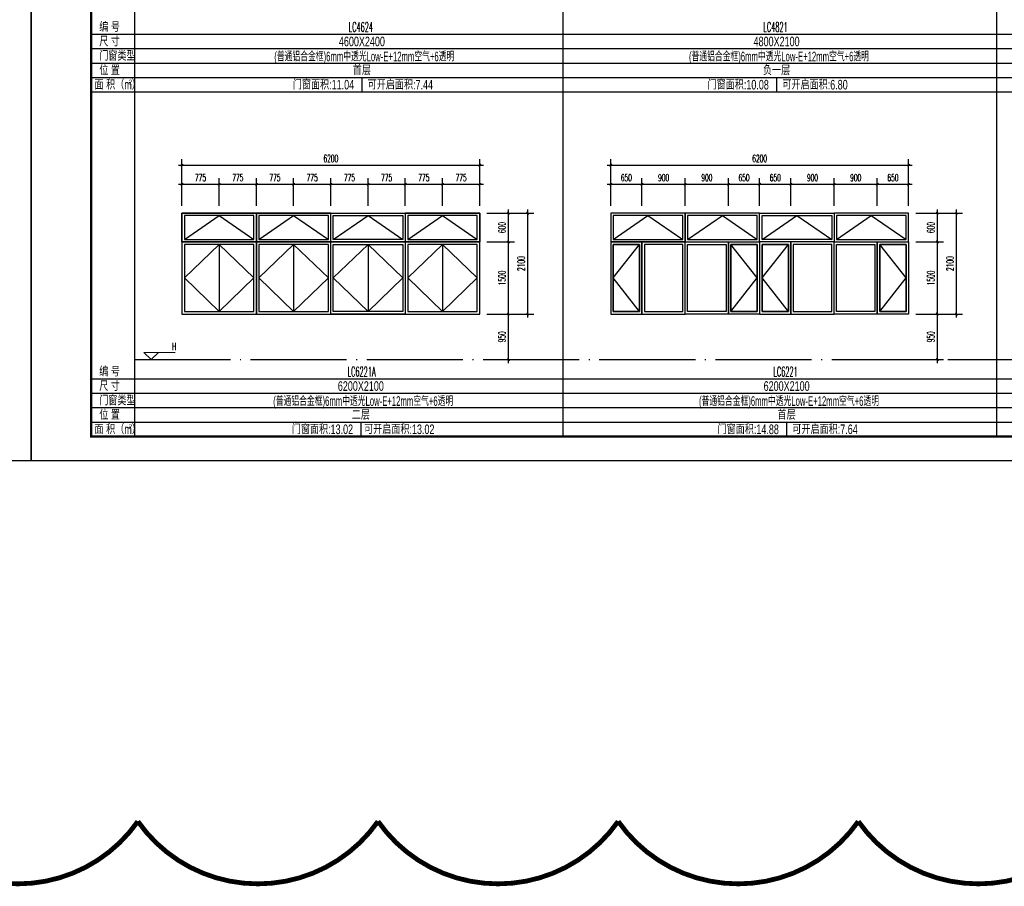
# Model space of a CAD drawing. Extents: x 1779708 to 7299578, y -1121471 to 88434.
# Tile 797 of 1056: x 6601736 to 6622236, y -1057255 to -1039212. Entities that reach past the tile are written whole.
import ezdxf
from ezdxf.enums import TextEntityAlignment as Align

# ---------------------------------------------------------------- set-up
doc = ezdxf.new("R2010")
doc.units = 0
doc.header["$LTSCALE"] = 1000
doc.header["$MEASUREMENT"] = 0
doc.linetypes.add('DOTE', pattern=[2.42, 2, -0.2, 0.02, -0.2])
doc.layers.get('0').update_dxf_attribs({"linetype": 'CONTINUOUS'})
doc.layers.get('Defpoints').update_dxf_attribs({"linetype": 'CONTINUOUS'})
doc.layers.add('DIM_ELEV', color=3, linetype='CONTINUOUS', lineweight=13)
for name, color, linetype in [('DOTE', 1, 'DOTE'), ('NONE', 7, 'CONTINUOUS'), ('PUB_DIM', 3, 'CONTINUOUS'), ('PUB_TAB', 7, 'CONTINUOUS'), ('PUB_TEXT', 7, 'CONTINUOUS'), ('PUB_TITLE', 4, 'CONTINUOUS'), ('WINDOW', 2, 'CONTINUOUS'), ('修改', 6, 'CONTINUOUS'), ('可见线', 6, 'CONTINUOUS'), ('立面细线', 114, 'CONTINUOUS')]:
    doc.layers.add(name, color=color, linetype=linetype)
doc.styles.add('_TCH_DIM', font='SIMPLEX.shx', dxfattribs={"width": 0.7, "bigfont": 'GBCBIG.shx'})
doc.styles.add('_TCH_DIM_T3', font='SIMPLEX.shx', dxfattribs={"width": 0.494118, "bigfont": 'GBCBIG.shx'})
doc.styles.add('dim_font', font='SIMPLEX.shx', dxfattribs={"width": 0.8})
doc.styles.add('华正字体', font='huazheng.shx', dxfattribs={"width": 0.7, "bigfont": 'hztxt.shx'})
doc.dimstyles.new('_TCH_ARCH&&50', dxfattribs={"dimtxt": 148.75, "dimasz": 50, "dimexe": 125, "dimexo": 150, "dimgap": 63.125, "dimtad": 1, "dimdec": 0, "dimzin": 0, "dimdsep": 46, "dimtxsty": '_TCH_DIM_T3', "dimblk": 'ARCHTICK', "dimcen": 0.09, "dimdle": 75, "dimclrt": 7, "dimazin": 2, "dimtfac": 1, "dimtdec": 0, "dimtix": 1, "dimtmove": 2, "dimatfit": 3, "dimfxl": 250, "dimtolj": 1, "dimtzin": 0, "dimarcsym": 0})

# ---------------------------------------------------------------- blocks, each defined once
blk = doc.blocks.new('A$C3D8761CE')
at = {"layer": 'PUB_TITLE'}
blk.add_lwpolyline([(0, 0), (84100, 0), (84100, 59400), (0, 59400)], close=True, dxfattribs=at)
at = {"layer": 'PUB_TITLE', "const_width": 100}
blk.add_lwpolyline([(2500, 1000), (83100, 1000), (83100, 58400), (2500, 58400)], close=True, dxfattribs=at)
blk = doc.blocks.new('_ArchTick')
at = {"color": 0, "linetype": 'ByBlock', "const_width": 0.4}
blk.add_lwpolyline([(-0.5, -0.5), (0.5, 0.5)], dxfattribs=at)
blk = doc.blocks.new('*D4121')
at = {"layer": 'Defpoints', "color": 0, "transparency": 16777216}
for p in [(6611314, -1043240), (6611914, -1043240), (6611314, -1043840)]:
    blk.add_point(p, dxfattribs=at)
at = {"layer": 'PUB_DIM', "color": 0, "lineweight": -2, "transparency": 16777216}
for p, q in [((6611464, -1043240), (6612039, -1043240)), ((6611914, -1043915), (6611914, -1043165)), ((6611464, -1043840), (6612039, -1043840))]:
    blk.add_line(p, q, dxfattribs=at)
at = {"layer": 'PUB_DIM', "color": 0, "lineweight": -2, "transparency": 16777216, "xscale": 50, "yscale": 50, "zscale": 50}
for p, rotation in [((6611914, -1043240), 90), ((6611914, -1043840), 270)]:
    blk.add_blockref('_ArchTick', p, dxfattribs=dict(at, rotation=rotation))
at = {"layer": 'PUB_DIM', "color": 7, "transparency": 16777216, "insert": (6611777, -1043540), "char_height": 148.8, "attachment_point": 5, "rotation": 90, "style": '_TCH_DIM_T3'}
blk.add_mtext('\\A1;600', dxfattribs=at)
blk = doc.blocks.new('*D4122')
at = {"layer": 'Defpoints', "color": 0, "transparency": 16777216}
for p in [(6611314, -1043840), (6611914, -1043840), (6611314, -1045340)]:
    blk.add_point(p, dxfattribs=at)
at = {"layer": 'PUB_DIM', "color": 0, "lineweight": -2, "transparency": 16777216}
for p, q in [((6611464, -1043840), (6612039, -1043840)), ((6611914, -1045415), (6611914, -1043765)), ((6611464, -1045340), (6612039, -1045340))]:
    blk.add_line(p, q, dxfattribs=at)
at = {"layer": 'PUB_DIM', "color": 0, "lineweight": -2, "transparency": 16777216, "xscale": 50, "yscale": 50, "zscale": 50}
for p, rotation in [((6611914, -1043840), 90), ((6611914, -1045340), 270)]:
    blk.add_blockref('_ArchTick', p, dxfattribs=dict(at, rotation=rotation))
at = {"layer": 'PUB_DIM', "color": 7, "transparency": 16777216, "insert": (6611777, -1044590), "char_height": 148.8, "attachment_point": 5, "rotation": 90, "style": '_TCH_DIM_T3'}
blk.add_mtext('\\A1;1500', dxfattribs=at)
blk = doc.blocks.new('*D4123')
at = {"layer": 'Defpoints', "color": 0, "transparency": 16777216}
for p in [(6611314, -1045340), (6611914, -1045340), (6611314, -1046290)]:
    blk.add_point(p, dxfattribs=at)
at = {"layer": 'PUB_DIM', "color": 0, "lineweight": -2, "transparency": 16777216}
for p, q in [((6611914, -1046365), (6611914, -1045265)), ((6611464, -1045340), (6612039, -1045340)), ((6611464, -1046290), (6612039, -1046290))]:
    blk.add_line(p, q, dxfattribs=at)
at = {"layer": 'PUB_DIM', "color": 0, "lineweight": -2, "transparency": 16777216, "xscale": 50, "yscale": 50, "zscale": 50}
for p, rotation in [((6611914, -1045340), 90), ((6611914, -1046290), 270)]:
    blk.add_blockref('_ArchTick', p, dxfattribs=dict(at, rotation=rotation))
at = {"layer": 'PUB_DIM', "color": 7, "transparency": 16777216, "insert": (6611777, -1045815), "char_height": 148.8, "attachment_point": 5, "rotation": 90, "style": '_TCH_DIM_T3'}
blk.add_mtext('\\A1;950', dxfattribs=at)
blk = doc.blocks.new('*D4124')
at = {"layer": 'Defpoints', "color": 0, "transparency": 16777216}
for p in [(6605889, -1042639), (6605114, -1043240), (6605889, -1043240)]:
    blk.add_point(p, dxfattribs=at)
at = {"layer": 'PUB_DIM', "color": 0, "lineweight": -2, "transparency": 16777216}
for p, q in [((6605114, -1043090), (6605114, -1042514)), ((6605889, -1043090), (6605889, -1042514)), ((6605039, -1042639), (6605964, -1042639))]:
    blk.add_line(p, q, dxfattribs=at)
at = {"layer": 'PUB_DIM', "color": 0, "lineweight": -2, "transparency": 16777216, "xscale": 50, "yscale": 50, "zscale": 50, "rotation": 180}
blk.add_blockref('_ArchTick', (6605114, -1042639), dxfattribs=at)
at = {"layer": 'PUB_DIM', "color": 0, "lineweight": -2, "transparency": 16777216, "xscale": 50, "yscale": 50, "zscale": 50}
blk.add_blockref('_ArchTick', (6605889, -1042639), dxfattribs=at)
at = {"layer": 'PUB_DIM', "color": 7, "transparency": 16777216, "insert": (6605501, -1042502), "char_height": 148.8, "attachment_point": 5, "style": '_TCH_DIM_T3'}
blk.add_mtext('\\A1;775', dxfattribs=at)
blk = doc.blocks.new('*D4125')
at = {"layer": 'Defpoints', "color": 0, "transparency": 16777216}
for p in [(6606664, -1042639), (6605889, -1043240), (6606664, -1043240)]:
    blk.add_point(p, dxfattribs=at)
at = {"layer": 'PUB_DIM', "color": 0, "lineweight": -2, "transparency": 16777216}
for p, q in [((6605889, -1043090), (6605889, -1042514)), ((6606664, -1043090), (6606664, -1042514)), ((6605814, -1042639), (6606739, -1042639))]:
    blk.add_line(p, q, dxfattribs=at)
at = {"layer": 'PUB_DIM', "color": 0, "lineweight": -2, "transparency": 16777216, "xscale": 50, "yscale": 50, "zscale": 50, "rotation": 180}
blk.add_blockref('_ArchTick', (6605889, -1042639), dxfattribs=at)
at = {"layer": 'PUB_DIM', "color": 0, "lineweight": -2, "transparency": 16777216, "xscale": 50, "yscale": 50, "zscale": 50}
blk.add_blockref('_ArchTick', (6606664, -1042639), dxfattribs=at)
at = {"layer": 'PUB_DIM', "color": 7, "transparency": 16777216, "insert": (6606276, -1042502), "char_height": 148.8, "attachment_point": 5, "style": '_TCH_DIM_T3'}
blk.add_mtext('\\A1;775', dxfattribs=at)
blk = doc.blocks.new('*D4126')
at = {"layer": 'Defpoints', "color": 0, "transparency": 16777216}
for p in [(6607439, -1042639), (6606664, -1043240), (6607439, -1043240)]:
    blk.add_point(p, dxfattribs=at)
at = {"layer": 'PUB_DIM', "color": 0, "lineweight": -2, "transparency": 16777216}
for p, q in [((6606664, -1043090), (6606664, -1042514)), ((6607439, -1043090), (6607439, -1042514)), ((6606589, -1042639), (6607514, -1042639))]:
    blk.add_line(p, q, dxfattribs=at)
at = {"layer": 'PUB_DIM', "color": 0, "lineweight": -2, "transparency": 16777216, "xscale": 50, "yscale": 50, "zscale": 50, "rotation": 180}
blk.add_blockref('_ArchTick', (6606664, -1042639), dxfattribs=at)
at = {"layer": 'PUB_DIM', "color": 0, "lineweight": -2, "transparency": 16777216, "xscale": 50, "yscale": 50, "zscale": 50}
blk.add_blockref('_ArchTick', (6607439, -1042639), dxfattribs=at)
at = {"layer": 'PUB_DIM', "color": 7, "transparency": 16777216, "insert": (6607051, -1042502), "char_height": 148.8, "attachment_point": 5, "style": '_TCH_DIM_T3'}
blk.add_mtext('\\A1;775', dxfattribs=at)
blk = doc.blocks.new('*D4127')
at = {"layer": 'Defpoints', "color": 0, "transparency": 16777216}
for p in [(6608214, -1042639), (6607439, -1043240), (6608214, -1043240)]:
    blk.add_point(p, dxfattribs=at)
at = {"layer": 'PUB_DIM', "color": 0, "lineweight": -2, "transparency": 16777216}
for p, q in [((6607439, -1043090), (6607439, -1042514)), ((6608214, -1043090), (6608214, -1042514)), ((6607364, -1042639), (6608289, -1042639))]:
    blk.add_line(p, q, dxfattribs=at)
at = {"layer": 'PUB_DIM', "color": 0, "lineweight": -2, "transparency": 16777216, "xscale": 50, "yscale": 50, "zscale": 50, "rotation": 180}
blk.add_blockref('_ArchTick', (6607439, -1042639), dxfattribs=at)
at = {"layer": 'PUB_DIM', "color": 0, "lineweight": -2, "transparency": 16777216, "xscale": 50, "yscale": 50, "zscale": 50}
blk.add_blockref('_ArchTick', (6608214, -1042639), dxfattribs=at)
at = {"layer": 'PUB_DIM', "color": 7, "transparency": 16777216, "insert": (6607826, -1042502), "char_height": 148.8, "attachment_point": 5, "style": '_TCH_DIM_T3'}
blk.add_mtext('\\A1;775', dxfattribs=at)
blk = doc.blocks.new('*D4128')
at = {"layer": 'Defpoints', "color": 0, "transparency": 16777216}
for p in [(6608989, -1042639), (6608214, -1043240), (6608989, -1043240)]:
    blk.add_point(p, dxfattribs=at)
at = {"layer": 'PUB_DIM', "color": 0, "lineweight": -2, "transparency": 16777216}
for p, q in [((6608214, -1043090), (6608214, -1042514)), ((6608989, -1043090), (6608989, -1042514)), ((6608139, -1042639), (6609064, -1042639))]:
    blk.add_line(p, q, dxfattribs=at)
at = {"layer": 'PUB_DIM', "color": 0, "lineweight": -2, "transparency": 16777216, "xscale": 50, "yscale": 50, "zscale": 50, "rotation": 180}
blk.add_blockref('_ArchTick', (6608214, -1042639), dxfattribs=at)
at = {"layer": 'PUB_DIM', "color": 0, "lineweight": -2, "transparency": 16777216, "xscale": 50, "yscale": 50, "zscale": 50}
blk.add_blockref('_ArchTick', (6608989, -1042639), dxfattribs=at)
at = {"layer": 'PUB_DIM', "color": 7, "transparency": 16777216, "insert": (6608601, -1042502), "char_height": 148.8, "attachment_point": 5, "style": '_TCH_DIM_T3'}
blk.add_mtext('\\A1;775', dxfattribs=at)
blk = doc.blocks.new('*D4129')
at = {"layer": 'Defpoints', "color": 0, "transparency": 16777216}
for p in [(6609764, -1042639), (6608989, -1043240), (6609764, -1043240)]:
    blk.add_point(p, dxfattribs=at)
at = {"layer": 'PUB_DIM', "color": 0, "lineweight": -2, "transparency": 16777216}
for p, q in [((6608989, -1043090), (6608989, -1042514)), ((6609764, -1043090), (6609764, -1042514)), ((6608914, -1042639), (6609839, -1042639))]:
    blk.add_line(p, q, dxfattribs=at)
at = {"layer": 'PUB_DIM', "color": 0, "lineweight": -2, "transparency": 16777216, "xscale": 50, "yscale": 50, "zscale": 50, "rotation": 180}
blk.add_blockref('_ArchTick', (6608989, -1042639), dxfattribs=at)
at = {"layer": 'PUB_DIM', "color": 0, "lineweight": -2, "transparency": 16777216, "xscale": 50, "yscale": 50, "zscale": 50}
blk.add_blockref('_ArchTick', (6609764, -1042639), dxfattribs=at)
at = {"layer": 'PUB_DIM', "color": 7, "transparency": 16777216, "insert": (6609376, -1042502), "char_height": 148.8, "attachment_point": 5, "style": '_TCH_DIM_T3'}
blk.add_mtext('\\A1;775', dxfattribs=at)
blk = doc.blocks.new('*D4130')
at = {"layer": 'Defpoints', "color": 0, "transparency": 16777216}
for p in [(6610539, -1042639), (6609764, -1043240), (6610539, -1043240)]:
    blk.add_point(p, dxfattribs=at)
at = {"layer": 'PUB_DIM', "color": 0, "lineweight": -2, "transparency": 16777216}
for p, q in [((6609764, -1043090), (6609764, -1042514)), ((6610539, -1043090), (6610539, -1042514)), ((6609689, -1042639), (6610614, -1042639))]:
    blk.add_line(p, q, dxfattribs=at)
at = {"layer": 'PUB_DIM', "color": 0, "lineweight": -2, "transparency": 16777216, "xscale": 50, "yscale": 50, "zscale": 50, "rotation": 180}
blk.add_blockref('_ArchTick', (6609764, -1042639), dxfattribs=at)
at = {"layer": 'PUB_DIM', "color": 0, "lineweight": -2, "transparency": 16777216, "xscale": 50, "yscale": 50, "zscale": 50}
blk.add_blockref('_ArchTick', (6610539, -1042639), dxfattribs=at)
at = {"layer": 'PUB_DIM', "color": 7, "transparency": 16777216, "insert": (6610151, -1042502), "char_height": 148.8, "attachment_point": 5, "style": '_TCH_DIM_T3'}
blk.add_mtext('\\A1;775', dxfattribs=at)
blk = doc.blocks.new('*D4131')
at = {"layer": 'Defpoints', "color": 0, "transparency": 16777216}
for p in [(6611314, -1042639), (6610539, -1043240), (6611314, -1043240)]:
    blk.add_point(p, dxfattribs=at)
at = {"layer": 'PUB_DIM', "color": 0, "lineweight": -2, "transparency": 16777216}
for p, q in [((6610539, -1043090), (6610539, -1042514)), ((6611314, -1043090), (6611314, -1042514)), ((6610464, -1042639), (6611389, -1042639))]:
    blk.add_line(p, q, dxfattribs=at)
at = {"layer": 'PUB_DIM', "color": 0, "lineweight": -2, "transparency": 16777216, "xscale": 50, "yscale": 50, "zscale": 50, "rotation": 180}
blk.add_blockref('_ArchTick', (6610539, -1042639), dxfattribs=at)
at = {"layer": 'PUB_DIM', "color": 0, "lineweight": -2, "transparency": 16777216, "xscale": 50, "yscale": 50, "zscale": 50}
blk.add_blockref('_ArchTick', (6611314, -1042639), dxfattribs=at)
at = {"layer": 'PUB_DIM', "color": 7, "transparency": 16777216, "insert": (6610926, -1042502), "char_height": 148.8, "attachment_point": 5, "style": '_TCH_DIM_T3'}
blk.add_mtext('\\A1;775', dxfattribs=at)
blk = doc.blocks.new('*D4132')
at = {"layer": 'Defpoints', "color": 0, "transparency": 16777216}
for p in [(6611314, -1042240), (6605114, -1043090), (6611314, -1043090)]:
    blk.add_point(p, dxfattribs=at)
at = {"layer": 'PUB_DIM', "color": 0, "lineweight": -2, "transparency": 16777216}
for p, q in [((6605114, -1042940), (6605114, -1042115)), ((6611314, -1042940), (6611314, -1042115)), ((6605039, -1042240), (6611389, -1042240))]:
    blk.add_line(p, q, dxfattribs=at)
at = {"layer": 'PUB_DIM', "color": 0, "lineweight": -2, "transparency": 16777216, "xscale": 50, "yscale": 50, "zscale": 50, "rotation": 180}
blk.add_blockref('_ArchTick', (6605114, -1042240), dxfattribs=at)
at = {"layer": 'PUB_DIM', "color": 0, "lineweight": -2, "transparency": 16777216, "xscale": 50, "yscale": 50, "zscale": 50}
blk.add_blockref('_ArchTick', (6611314, -1042240), dxfattribs=at)
at = {"layer": 'PUB_DIM', "color": 7, "transparency": 16777216, "insert": (6608214, -1042102), "char_height": 148.8, "attachment_point": 5, "style": '_TCH_DIM_T3'}
blk.add_mtext('\\A1;6200', dxfattribs=at)
blk = doc.blocks.new('*D4133')
at = {"layer": 'Defpoints', "color": 0, "transparency": 16777216}
for p in [(6611464, -1043240), (6612314, -1043240), (6611464, -1045340)]:
    blk.add_point(p, dxfattribs=at)
at = {"layer": 'PUB_DIM', "color": 0, "lineweight": -2, "transparency": 16777216}
for p, q in [((6611614, -1043240), (6612439, -1043240)), ((6612314, -1045415), (6612314, -1043165)), ((6611614, -1045340), (6612439, -1045340))]:
    blk.add_line(p, q, dxfattribs=at)
at = {"layer": 'PUB_DIM', "color": 0, "lineweight": -2, "transparency": 16777216, "xscale": 50, "yscale": 50, "zscale": 50}
for p, rotation in [((6612314, -1043240), 90), ((6612314, -1045340), 270)]:
    blk.add_blockref('_ArchTick', p, dxfattribs=dict(at, rotation=rotation))
at = {"layer": 'PUB_DIM', "color": 7, "transparency": 16777216, "insert": (6612177, -1044290), "char_height": 148.8, "attachment_point": 5, "rotation": 90, "style": '_TCH_DIM_T3'}
blk.add_mtext('\\A1;2100', dxfattribs=at)
blk = doc.blocks.new('*D4354')
at = {"layer": 'Defpoints', "color": 0, "transparency": 16777216}
for p in [(6620242, -1043240), (6620842, -1043240), (6620242, -1043840)]:
    blk.add_point(p, dxfattribs=at)
at = {"layer": 'PUB_DIM', "color": 0, "lineweight": -2, "transparency": 16777216}
for p, q in [((6620392, -1043240), (6620967, -1043240)), ((6620842, -1043915), (6620842, -1043165)), ((6620392, -1043840), (6620967, -1043840))]:
    blk.add_line(p, q, dxfattribs=at)
at = {"layer": 'PUB_DIM', "color": 0, "lineweight": -2, "transparency": 16777216, "xscale": 50, "yscale": 50, "zscale": 50}
for p, rotation in [((6620842, -1043240), 90), ((6620842, -1043840), 270)]:
    blk.add_blockref('_ArchTick', p, dxfattribs=dict(at, rotation=rotation))
at = {"layer": 'PUB_DIM', "color": 7, "transparency": 16777216, "insert": (6620705, -1043540), "char_height": 148.8, "attachment_point": 5, "rotation": 90, "style": '_TCH_DIM_T3'}
blk.add_mtext('\\A1;600', dxfattribs=at)
blk = doc.blocks.new('*D4355')
at = {"layer": 'Defpoints', "color": 0, "transparency": 16777216}
for p in [(6620242, -1043840), (6620842, -1043840), (6620242, -1045340)]:
    blk.add_point(p, dxfattribs=at)
at = {"layer": 'PUB_DIM', "color": 0, "lineweight": -2, "transparency": 16777216}
for p, q in [((6620392, -1043840), (6620967, -1043840)), ((6620842, -1045415), (6620842, -1043765)), ((6620392, -1045340), (6620967, -1045340))]:
    blk.add_line(p, q, dxfattribs=at)
at = {"layer": 'PUB_DIM', "color": 0, "lineweight": -2, "transparency": 16777216, "xscale": 50, "yscale": 50, "zscale": 50}
for p, rotation in [((6620842, -1043840), 90), ((6620842, -1045340), 270)]:
    blk.add_blockref('_ArchTick', p, dxfattribs=dict(at, rotation=rotation))
at = {"layer": 'PUB_DIM', "color": 7, "transparency": 16777216, "insert": (6620705, -1044590), "char_height": 148.8, "attachment_point": 5, "rotation": 90, "style": '_TCH_DIM_T3'}
blk.add_mtext('\\A1;1500', dxfattribs=at)
blk = doc.blocks.new('*D4356')
at = {"layer": 'Defpoints', "color": 0, "transparency": 16777216}
for p in [(6620242, -1045340), (6620842, -1045340), (6620242, -1046290)]:
    blk.add_point(p, dxfattribs=at)
at = {"layer": 'PUB_DIM', "color": 0, "lineweight": -2, "transparency": 16777216}
for p, q in [((6620842, -1046365), (6620842, -1045265)), ((6620392, -1045340), (6620967, -1045340)), ((6620392, -1046290), (6620967, -1046290))]:
    blk.add_line(p, q, dxfattribs=at)
at = {"layer": 'PUB_DIM', "color": 0, "lineweight": -2, "transparency": 16777216, "xscale": 50, "yscale": 50, "zscale": 50}
for p, rotation in [((6620842, -1045340), 90), ((6620842, -1046290), 270)]:
    blk.add_blockref('_ArchTick', p, dxfattribs=dict(at, rotation=rotation))
at = {"layer": 'PUB_DIM', "color": 7, "transparency": 16777216, "insert": (6620705, -1045815), "char_height": 148.8, "attachment_point": 5, "rotation": 90, "style": '_TCH_DIM_T3'}
blk.add_mtext('\\A1;950', dxfattribs=at)
blk = doc.blocks.new('*D4357')
at = {"layer": 'Defpoints', "color": 0, "transparency": 16777216}
for p in [(6614692, -1042639), (6614042, -1043240), (6614692, -1043240)]:
    blk.add_point(p, dxfattribs=at)
at = {"layer": 'PUB_DIM', "color": 0, "lineweight": -2, "transparency": 16777216}
for p, q in [((6614042, -1043090), (6614042, -1042514)), ((6614692, -1043090), (6614692, -1042514)), ((6613967, -1042639), (6614767, -1042639))]:
    blk.add_line(p, q, dxfattribs=at)
at = {"layer": 'PUB_DIM', "color": 0, "lineweight": -2, "transparency": 16777216, "xscale": 50, "yscale": 50, "zscale": 50, "rotation": 180}
blk.add_blockref('_ArchTick', (6614042, -1042639), dxfattribs=at)
at = {"layer": 'PUB_DIM', "color": 0, "lineweight": -2, "transparency": 16777216, "xscale": 50, "yscale": 50, "zscale": 50}
blk.add_blockref('_ArchTick', (6614692, -1042639), dxfattribs=at)
at = {"layer": 'PUB_DIM', "color": 7, "transparency": 16777216, "insert": (6614367, -1042502), "char_height": 148.8, "attachment_point": 5, "style": '_TCH_DIM_T3'}
blk.add_mtext('\\A1;650', dxfattribs=at)
blk = doc.blocks.new('*D4358')
at = {"layer": 'Defpoints', "color": 0, "transparency": 16777216}
for p in [(6615592, -1042639), (6614692, -1043240), (6615592, -1043240)]:
    blk.add_point(p, dxfattribs=at)
at = {"layer": 'PUB_DIM', "color": 0, "lineweight": -2, "transparency": 16777216}
for p, q in [((6614692, -1043090), (6614692, -1042514)), ((6615592, -1043090), (6615592, -1042514)), ((6614617, -1042639), (6615667, -1042639))]:
    blk.add_line(p, q, dxfattribs=at)
at = {"layer": 'PUB_DIM', "color": 0, "lineweight": -2, "transparency": 16777216, "xscale": 50, "yscale": 50, "zscale": 50, "rotation": 180}
blk.add_blockref('_ArchTick', (6614692, -1042639), dxfattribs=at)
at = {"layer": 'PUB_DIM', "color": 0, "lineweight": -2, "transparency": 16777216, "xscale": 50, "yscale": 50, "zscale": 50}
blk.add_blockref('_ArchTick', (6615592, -1042639), dxfattribs=at)
at = {"layer": 'PUB_DIM', "color": 7, "transparency": 16777216, "insert": (6615142, -1042502), "char_height": 148.8, "attachment_point": 5, "style": '_TCH_DIM_T3'}
blk.add_mtext('\\A1;900', dxfattribs=at)
blk = doc.blocks.new('*D4359')
at = {"layer": 'Defpoints', "color": 0, "transparency": 16777216}
for p in [(6616492, -1042639), (6615592, -1043240), (6616492, -1043240)]:
    blk.add_point(p, dxfattribs=at)
at = {"layer": 'PUB_DIM', "color": 0, "lineweight": -2, "transparency": 16777216}
for p, q in [((6615592, -1043090), (6615592, -1042514)), ((6616492, -1043090), (6616492, -1042514)), ((6615517, -1042639), (6616567, -1042639))]:
    blk.add_line(p, q, dxfattribs=at)
at = {"layer": 'PUB_DIM', "color": 0, "lineweight": -2, "transparency": 16777216, "xscale": 50, "yscale": 50, "zscale": 50, "rotation": 180}
blk.add_blockref('_ArchTick', (6615592, -1042639), dxfattribs=at)
at = {"layer": 'PUB_DIM', "color": 0, "lineweight": -2, "transparency": 16777216, "xscale": 50, "yscale": 50, "zscale": 50}
blk.add_blockref('_ArchTick', (6616492, -1042639), dxfattribs=at)
at = {"layer": 'PUB_DIM', "color": 7, "transparency": 16777216, "insert": (6616042, -1042502), "char_height": 148.8, "attachment_point": 5, "style": '_TCH_DIM_T3'}
blk.add_mtext('\\A1;900', dxfattribs=at)
blk = doc.blocks.new('*D4360')
at = {"layer": 'Defpoints', "color": 0, "transparency": 16777216}
for p in [(6617142, -1042639), (6616492, -1043240), (6617142, -1043240)]:
    blk.add_point(p, dxfattribs=at)
at = {"layer": 'PUB_DIM', "color": 0, "lineweight": -2, "transparency": 16777216}
for p, q in [((6616492, -1043090), (6616492, -1042514)), ((6617142, -1043090), (6617142, -1042514)), ((6616417, -1042639), (6617217, -1042639))]:
    blk.add_line(p, q, dxfattribs=at)
at = {"layer": 'PUB_DIM', "color": 0, "lineweight": -2, "transparency": 16777216, "xscale": 50, "yscale": 50, "zscale": 50, "rotation": 180}
blk.add_blockref('_ArchTick', (6616492, -1042639), dxfattribs=at)
at = {"layer": 'PUB_DIM', "color": 0, "lineweight": -2, "transparency": 16777216, "xscale": 50, "yscale": 50, "zscale": 50}
blk.add_blockref('_ArchTick', (6617142, -1042639), dxfattribs=at)
at = {"layer": 'PUB_DIM', "color": 7, "transparency": 16777216, "insert": (6616817, -1042502), "char_height": 148.8, "attachment_point": 5, "style": '_TCH_DIM_T3'}
blk.add_mtext('\\A1;650', dxfattribs=at)
blk = doc.blocks.new('*D4361')
at = {"layer": 'Defpoints', "color": 0, "transparency": 16777216}
for p in [(6617792, -1042639), (6617142, -1043240), (6617792, -1043240)]:
    blk.add_point(p, dxfattribs=at)
at = {"layer": 'PUB_DIM', "color": 0, "lineweight": -2, "transparency": 16777216}
for p, q in [((6617142, -1043090), (6617142, -1042514)), ((6617792, -1043090), (6617792, -1042514)), ((6617067, -1042639), (6617867, -1042639))]:
    blk.add_line(p, q, dxfattribs=at)
at = {"layer": 'PUB_DIM', "color": 0, "lineweight": -2, "transparency": 16777216, "xscale": 50, "yscale": 50, "zscale": 50, "rotation": 180}
blk.add_blockref('_ArchTick', (6617142, -1042639), dxfattribs=at)
at = {"layer": 'PUB_DIM', "color": 0, "lineweight": -2, "transparency": 16777216, "xscale": 50, "yscale": 50, "zscale": 50}
blk.add_blockref('_ArchTick', (6617792, -1042639), dxfattribs=at)
at = {"layer": 'PUB_DIM', "color": 7, "transparency": 16777216, "insert": (6617467, -1042502), "char_height": 148.8, "attachment_point": 5, "style": '_TCH_DIM_T3'}
blk.add_mtext('\\A1;650', dxfattribs=at)
blk = doc.blocks.new('*D4362')
at = {"layer": 'Defpoints', "color": 0, "transparency": 16777216}
for p in [(6618692, -1042639), (6617792, -1043240), (6618692, -1043240)]:
    blk.add_point(p, dxfattribs=at)
at = {"layer": 'PUB_DIM', "color": 0, "lineweight": -2, "transparency": 16777216}
for p, q in [((6617792, -1043090), (6617792, -1042514)), ((6618692, -1043090), (6618692, -1042514)), ((6617717, -1042639), (6618767, -1042639))]:
    blk.add_line(p, q, dxfattribs=at)
at = {"layer": 'PUB_DIM', "color": 0, "lineweight": -2, "transparency": 16777216, "xscale": 50, "yscale": 50, "zscale": 50, "rotation": 180}
blk.add_blockref('_ArchTick', (6617792, -1042639), dxfattribs=at)
at = {"layer": 'PUB_DIM', "color": 0, "lineweight": -2, "transparency": 16777216, "xscale": 50, "yscale": 50, "zscale": 50}
blk.add_blockref('_ArchTick', (6618692, -1042639), dxfattribs=at)
at = {"layer": 'PUB_DIM', "color": 7, "transparency": 16777216, "insert": (6618242, -1042502), "char_height": 148.8, "attachment_point": 5, "style": '_TCH_DIM_T3'}
blk.add_mtext('\\A1;900', dxfattribs=at)
blk = doc.blocks.new('*D4363')
at = {"layer": 'Defpoints', "color": 0, "transparency": 16777216}
for p in [(6619592, -1042639), (6618692, -1043240), (6619592, -1043240)]:
    blk.add_point(p, dxfattribs=at)
at = {"layer": 'PUB_DIM', "color": 0, "lineweight": -2, "transparency": 16777216}
for p, q in [((6618692, -1043090), (6618692, -1042514)), ((6619592, -1043090), (6619592, -1042514)), ((6618617, -1042639), (6619667, -1042639))]:
    blk.add_line(p, q, dxfattribs=at)
at = {"layer": 'PUB_DIM', "color": 0, "lineweight": -2, "transparency": 16777216, "xscale": 50, "yscale": 50, "zscale": 50, "rotation": 180}
blk.add_blockref('_ArchTick', (6618692, -1042639), dxfattribs=at)
at = {"layer": 'PUB_DIM', "color": 0, "lineweight": -2, "transparency": 16777216, "xscale": 50, "yscale": 50, "zscale": 50}
blk.add_blockref('_ArchTick', (6619592, -1042639), dxfattribs=at)
at = {"layer": 'PUB_DIM', "color": 7, "transparency": 16777216, "insert": (6619142, -1042502), "char_height": 148.8, "attachment_point": 5, "style": '_TCH_DIM_T3'}
blk.add_mtext('\\A1;900', dxfattribs=at)
blk = doc.blocks.new('*D4364')
at = {"layer": 'Defpoints', "color": 0, "transparency": 16777216}
for p in [(6620242, -1042639), (6619592, -1043240), (6620242, -1043240)]:
    blk.add_point(p, dxfattribs=at)
at = {"layer": 'PUB_DIM', "color": 0, "lineweight": -2, "transparency": 16777216}
for p, q in [((6619592, -1043090), (6619592, -1042514)), ((6620242, -1043090), (6620242, -1042514)), ((6619517, -1042639), (6620317, -1042639))]:
    blk.add_line(p, q, dxfattribs=at)
at = {"layer": 'PUB_DIM', "color": 0, "lineweight": -2, "transparency": 16777216, "xscale": 50, "yscale": 50, "zscale": 50, "rotation": 180}
blk.add_blockref('_ArchTick', (6619592, -1042639), dxfattribs=at)
at = {"layer": 'PUB_DIM', "color": 0, "lineweight": -2, "transparency": 16777216, "xscale": 50, "yscale": 50, "zscale": 50}
blk.add_blockref('_ArchTick', (6620242, -1042639), dxfattribs=at)
at = {"layer": 'PUB_DIM', "color": 7, "transparency": 16777216, "insert": (6619917, -1042502), "char_height": 148.8, "attachment_point": 5, "style": '_TCH_DIM_T3'}
blk.add_mtext('\\A1;650', dxfattribs=at)
blk = doc.blocks.new('*D4365')
at = {"layer": 'Defpoints', "color": 0, "transparency": 16777216}
for p in [(6620242, -1042240), (6614042, -1043090), (6620242, -1043090)]:
    blk.add_point(p, dxfattribs=at)
at = {"layer": 'PUB_DIM', "color": 0, "lineweight": -2, "transparency": 16777216}
for p, q in [((6614042, -1042940), (6614042, -1042115)), ((6620242, -1042940), (6620242, -1042115)), ((6613967, -1042240), (6620317, -1042240))]:
    blk.add_line(p, q, dxfattribs=at)
at = {"layer": 'PUB_DIM', "color": 0, "lineweight": -2, "transparency": 16777216, "xscale": 50, "yscale": 50, "zscale": 50, "rotation": 180}
blk.add_blockref('_ArchTick', (6614042, -1042240), dxfattribs=at)
at = {"layer": 'PUB_DIM', "color": 0, "lineweight": -2, "transparency": 16777216, "xscale": 50, "yscale": 50, "zscale": 50}
blk.add_blockref('_ArchTick', (6620242, -1042240), dxfattribs=at)
at = {"layer": 'PUB_DIM', "color": 7, "transparency": 16777216, "insert": (6617142, -1042102), "char_height": 148.8, "attachment_point": 5, "style": '_TCH_DIM_T3'}
blk.add_mtext('\\A1;6200', dxfattribs=at)
blk = doc.blocks.new('*D4366')
at = {"layer": 'Defpoints', "color": 0, "transparency": 16777216}
for p in [(6620392, -1043240), (6621242, -1043240), (6620392, -1045340)]:
    blk.add_point(p, dxfattribs=at)
at = {"layer": 'PUB_DIM', "color": 0, "lineweight": -2, "transparency": 16777216}
for p, q in [((6620542, -1043240), (6621367, -1043240)), ((6621242, -1045415), (6621242, -1043165)), ((6620542, -1045340), (6621367, -1045340))]:
    blk.add_line(p, q, dxfattribs=at)
at = {"layer": 'PUB_DIM', "color": 0, "lineweight": -2, "transparency": 16777216, "xscale": 50, "yscale": 50, "zscale": 50}
for p, rotation in [((6621242, -1043240), 90), ((6621242, -1045340), 270)]:
    blk.add_blockref('_ArchTick', p, dxfattribs=dict(at, rotation=rotation))
at = {"layer": 'PUB_DIM', "color": 7, "transparency": 16777216, "insert": (6621105, -1044290), "char_height": 148.8, "attachment_point": 5, "rotation": 90, "style": '_TCH_DIM_T3'}
blk.add_mtext('\\A1;2100', dxfattribs=at)

msp = doc.modelspace()

# ---------------------------------------------------------------- linework, layer by layer
at = {"layer": 'DIM_ELEV'}
for p, q in [((6604123.1, -1046289.7), (6604623.1, -1046289.7)), ((6604473.1, -1046289.7), (6604323.1, -1046139.7)), ((6604323.1, -1046139.7), (6604974.6, -1046139.7)), ((6604473.1, -1046289.7), (6604623.1, -1046139.7))]:
    msp.add_line(p, q, dxfattribs=at)
at = {"layer": 'DOTE'}
msp.add_line((6604123.1, -1046289.7), (6640023.1, -1046289.7), dxfattribs=at)
at = {"layer": 'PUB_TAB'}
for p, q in [((6604123.1, -1019189.7), (6604123.1, -1047889.7)), ((6622073.1, -1019189.7), (6622073.1, -1047889.7)), ((6613045.8, -1033539.7), (6613045.8, -1047889.7)), ((6603223.1, -1039514.7), (6640023.1, -1039514.7)), ((6603223.1, -1039814.7), (6640023.1, -1039814.7)), ((6603223.1, -1040114.7), (6640023.1, -1040114.7)), ((6603223.1, -1040414.7), (6640023.1, -1040414.7)), ((6608860.8, -1040414.7), (6608860.8, -1040714.7)), ((6617494.7, -1040414.7), (6617494.7, -1040714.7)), ((6603223.1, -1040714.7), (6640023.1, -1040714.7)), ((6603223.1, -1046689.7), (6640023.1, -1046689.7)), ((6603223.1, -1046989.7), (6640023.1, -1046989.7)), ((6603223.1, -1047289.7), (6640023.1, -1047289.7)), ((6603223.1, -1047589.7), (6640023.1, -1047589.7)), ((6608838.4, -1047589.7), (6608838.4, -1047889.7)), ((6617703.5, -1047589.7), (6617703.5, -1047889.7)), ((6603223.1, -1047889.7), (6640023.1, -1047889.7)), ((6603223.1, -1047889.7), (6640023.1, -1047889.7))]:
    msp.add_line(p, q, dxfattribs=at)
at = {"layer": 'WINDOW'}
for points in [[(6611313.7, -1043839.7), (6605113.7, -1043839.7), (6605113.7, -1043239.7), (6611313.7, -1043239.7)], [(6605113.7, -1043839.7), (6606663.7, -1043839.7), (6606663.7, -1043239.7), (6605113.7, -1043239.7)], [(6606663.7, -1043839.7), (6608213.7, -1043839.7), (6608213.7, -1043239.7), (6606663.7, -1043239.7)], [(6608213.7, -1043239.7), (6609763.7, -1043239.7), (6609763.7, -1043839.7), (6608213.7, -1043839.7)], [(6609763.7, -1043839.7), (6611313.7, -1043839.7), (6611313.7, -1043239.7), (6609763.7, -1043239.7)], [(6614041.8, -1043839.7), (6615591.8, -1043839.7), (6615591.8, -1043239.7), (6614041.8, -1043239.7)], [(6615591.8, -1043839.7), (6617141.8, -1043839.7), (6617141.8, -1043239.7), (6615591.8, -1043239.7)], [(6617141.8, -1043239.7), (6618691.8, -1043239.7), (6618691.8, -1043839.7), (6617141.8, -1043839.7)], [(6618691.8, -1043839.7), (6620241.8, -1043839.7), (6620241.8, -1043239.7), (6618691.8, -1043239.7)], [(6611313.7, -1043839.7), (6605113.7, -1043839.7), (6605113.7, -1045339.7), (6611313.7, -1045339.7)], [(6605113.7, -1045339.7), (6606663.7, -1045339.7), (6606663.7, -1043839.7), (6605113.7, -1043839.7)], [(6606663.7, -1045339.7), (6608213.7, -1045339.7), (6608213.7, -1043839.7), (6606663.7, -1043839.7)], [(6608213.7, -1043839.7), (6609763.7, -1043839.7), (6609763.7, -1045339.7), (6608213.7, -1045339.7)], [(6609763.7, -1045339.7), (6611313.7, -1045339.7), (6611313.7, -1043839.7), (6609763.7, -1043839.7)], [(6614041.8, -1045339.7), (6614691.8, -1045339.7), (6614691.8, -1043839.7), (6614041.8, -1043839.7)], [(6614691.8, -1045339.7), (6615591.8, -1045339.7), (6615591.8, -1043839.7), (6614691.8, -1043839.7)], [(6616491.8, -1045339.7), (6615591.8, -1045339.7), (6615591.8, -1043839.7), (6616491.8, -1043839.7)], [(6617141.8, -1045339.7), (6616491.8, -1045339.7), (6616491.8, -1043839.7), (6617141.8, -1043839.7)], [(6617141.8, -1045339.7), (6617791.8, -1045339.7), (6617791.8, -1043839.7), (6617141.8, -1043839.7)], [(6617791.8, -1045339.7), (6618691.8, -1045339.7), (6618691.8, -1043839.7), (6617791.8, -1043839.7)], [(6619591.8, -1045339.7), (6618691.8, -1045339.7), (6618691.8, -1043839.7), (6619591.8, -1043839.7)], [(6620241.8, -1045339.7), (6619591.8, -1045339.7), (6619591.8, -1043839.7), (6620241.8, -1043839.7)]]:
    msp.add_lwpolyline(points, close=True, dxfattribs=at)
at = {"layer": '修改', "const_width": 100}
msp.add_lwpolyline([(6644195.9, -1055903.1, -0.5205671), (6639195.9, -1055903.1, -0.5205671), (6634195.9, -1055903.1, -0.5205671), (6629195.9, -1055903.1, -0.5205671), (6624195.9, -1055903.1, -0.5205671), (6619195.9, -1055903.1, -0.5205671), (6614195.9, -1055903.1, -0.5205671), (6609195.9, -1055903.1, -0.5205671), (6604195.9, -1055903.1, -0.5205671), (6599195.9, -1055903.1, -0.5205671)], format="xyb", dxfattribs=at)
at = {"layer": '立面细线'}
for p, q in [((6605888.7, -1043889.7), (6605888.7, -1045289.7)), ((6607438.7, -1043889.7), (6607438.7, -1045289.7)), ((6608988.7, -1043889.7), (6608988.7, -1045289.7)), ((6610538.7, -1043889.7), (6610538.7, -1045289.7))]:
    msp.add_line(p, q, dxfattribs=at)
for points in [[(6605163.7, -1043789.7), (6606613.7, -1043789.7), (6606613.7, -1043289.7), (6605163.7, -1043289.7)], [(6606713.7, -1043789.7), (6608163.7, -1043789.7), (6608163.7, -1043289.7), (6606713.7, -1043289.7)], [(6608263.7, -1043289.7), (6609713.7, -1043289.7), (6609713.7, -1043789.7), (6608263.7, -1043789.7)], [(6609813.7, -1043789.7), (6611263.7, -1043789.7), (6611263.7, -1043289.7), (6609813.7, -1043289.7)], [(6614091.8, -1043789.7), (6615541.8, -1043789.7), (6615541.8, -1043289.7), (6614091.8, -1043289.7)], [(6615641.8, -1043789.7), (6617091.8, -1043789.7), (6617091.8, -1043289.7), (6615641.8, -1043289.7)], [(6617191.8, -1043289.7), (6618641.8, -1043289.7), (6618641.8, -1043789.7), (6617191.8, -1043789.7)], [(6618741.8, -1043789.7), (6620191.8, -1043789.7), (6620191.8, -1043289.7), (6618741.8, -1043289.7)], [(6605163.7, -1045289.7), (6606613.7, -1045289.7), (6606613.7, -1043889.7), (6605163.7, -1043889.7)], [(6606713.7, -1045289.7), (6608163.7, -1045289.7), (6608163.7, -1043889.7), (6606713.7, -1043889.7)], [(6608263.7, -1043889.7), (6609713.7, -1043889.7), (6609713.7, -1045289.7), (6608263.7, -1045289.7)], [(6609813.7, -1045289.7), (6611263.7, -1045289.7), (6611263.7, -1043889.7), (6609813.7, -1043889.7)], [(6614091.8, -1045289.7), (6614641.8, -1045289.7), (6614641.8, -1043889.7), (6614091.8, -1043889.7)], [(6614741.8, -1045289.7), (6615541.8, -1045289.7), (6615541.8, -1043889.7), (6614741.8, -1043889.7)], [(6616441.8, -1045289.7), (6615641.8, -1045289.7), (6615641.8, -1043889.7), (6616441.8, -1043889.7)], [(6617091.8, -1045289.7), (6616541.8, -1045289.7), (6616541.8, -1043889.7), (6617091.8, -1043889.7)], [(6617191.8, -1045289.7), (6617741.8, -1045289.7), (6617741.8, -1043889.7), (6617191.8, -1043889.7)], [(6617841.8, -1045289.7), (6618641.8, -1045289.7), (6618641.8, -1043889.7), (6617841.8, -1043889.7)], [(6619541.8, -1045289.7), (6618741.8, -1045289.7), (6618741.8, -1043889.7), (6619541.8, -1043889.7)], [(6620191.8, -1045289.7), (6619641.8, -1045289.7), (6619641.8, -1043889.7), (6620191.8, -1043889.7)]]:
    msp.add_lwpolyline(points, close=True, dxfattribs=at)
for points in [[(6605163.7, -1043789.7), (6605888.7, -1043289.7), (6606613.7, -1043789.7)], [(6606713.7, -1043789.7), (6607438.7, -1043289.7), (6608163.7, -1043789.7)], [(6608263.7, -1043789.7), (6608988.7, -1043289.7), (6609713.7, -1043789.7)], [(6609813.7, -1043789.7), (6610538.7, -1043289.7), (6611263.7, -1043789.7)], [(6614091.8, -1043789.7), (6614816.8, -1043289.7), (6615541.8, -1043789.7)], [(6615641.8, -1043789.7), (6616366.8, -1043289.7), (6617091.8, -1043789.7)], [(6617191.8, -1043789.7), (6617916.8, -1043289.7), (6618641.8, -1043789.7)], [(6618741.8, -1043789.7), (6619466.8, -1043289.7), (6620191.8, -1043789.7)], [(6605888.7, -1043889.7), (6605163.7, -1044589.7), (6605888.7, -1045289.7), (6606613.7, -1044589.7), (6605888.7, -1043889.7)], [(6607438.7, -1043889.7), (6606713.7, -1044589.7), (6607438.7, -1045289.7), (6608163.7, -1044589.7), (6607438.7, -1043889.7)], [(6608988.7, -1043889.7), (6608263.7, -1044589.7), (6608988.7, -1045289.7), (6609713.7, -1044589.7), (6608988.7, -1043889.7)], [(6610538.7, -1043889.7), (6609813.7, -1044589.7), (6610538.7, -1045289.7), (6611263.7, -1044589.7), (6610538.7, -1043889.7)], [(6614641.8, -1045289.7), (6614091.8, -1045289.7), (6614091.8, -1043889.7), (6614641.8, -1043889.7), (6614641.8, -1045289.7), (6614091.8, -1044589.7), (6614641.8, -1043889.7)], [(6616541.8, -1045289.7), (6617091.8, -1045289.7), (6617091.8, -1043889.7), (6616541.8, -1043889.7), (6616541.8, -1045289.7), (6617091.8, -1044589.7), (6616541.8, -1043889.7)], [(6617741.8, -1045289.7), (6617191.8, -1045289.7), (6617191.8, -1043889.7), (6617741.8, -1043889.7), (6617741.8, -1045289.7), (6617191.8, -1044589.7), (6617741.8, -1043889.7)], [(6619641.8, -1045289.7), (6620191.8, -1045289.7), (6620191.8, -1043889.7), (6619641.8, -1043889.7), (6619641.8, -1045289.7), (6620191.8, -1044589.7), (6619641.8, -1043889.7)]]:
    msp.add_lwpolyline(points, dxfattribs=at)

# ---------------------------------------------------------------- block references
at = {"layer": '可见线', "xscale": 0.5, "yscale": 0.5, "zscale": 0.5}
for p in [(6559923.1, -1048389.7), (6601973.1, -1048389.7)]:
    msp.add_blockref('A$C3D8761CE', p, dxfattribs=at)

# ---------------------------------------------------------------- texts
at = {"layer": 'NONE', "style": 'dim_font', "width": 0.5}
for s, p in [('LC4624', (6608585.3, -1039463.4)), ('LC4821', (6617219.3, -1039463.4)), ('LC6221A', (6608562.9, -1046638.4)), ('LC6221', (6617428.1, -1046638.4))]:
    msp.add_text(s, height=200, dxfattribs=at).set_placement(p)
at = {"layer": 'PUB_TAB', "style": '华正字体', "width": 0.7}
for s, p in [('4600X2400', (6608860.8, -1039764.7)), ('4800X2100', (6617494.7, -1039764.7)), ('首层', (6608860.8, -1040364.7)), ('负一层', (6617494.7, -1040364.7)), ('门窗面积:11.04', (6608060.8, -1040664.7)), ('可开启面积:7.44', (6609660.8, -1040664.7)), ('门窗面积:10.08', (6616694.7, -1040664.7)), ('可开启面积:6.80', (6618294.7, -1040664.7)), ('6200X2100', (6608838.4, -1046939.7)), ('6200X2100', (6617703.5, -1046939.7)), ('二层', (6608838.4, -1047539.7)), ('首层', (6617703.5, -1047539.7)), ('门窗面积:13.02', (6608038.4, -1047839.7)), ('可开启面积:13.02', (6609638.4, -1047839.7)), ('门窗面积:14.88', (6616903.5, -1047839.7)), ('可开启面积:7.64', (6618503.5, -1047839.7))]:
    msp.add_text(s, height=200, dxfattribs=at).set_placement(p, align=Align.CENTER)
at = {"layer": 'PUB_TEXT'}
for s, height, style, width, p in [('编 号', 200, '华正字体', 0.7, (6603392.1, -1039464.7)), ('尺 寸', 200, '华正字体', 0.7, (6603392.1, -1039764.7)), ('门窗类型', 200, '华正字体', 0.7, (6603392.1, -1040064.7)), ('位 置', 200, '华正字体', 0.7, (6603392.1, -1040364.7)), ('面 积（m）', 200, '华正字体', 0.7, (6603294.1, -1040664.7)), ('2', 100, '华正字体', 0.7, (6604008.7, -1040559.9)), ('H', 148.8, '_TCH_DIM', 0.494118, (6604910.6, -1046089.6)), ('编 号', 200, '华正字体', 0.7, (6603392.1, -1046639.7)), ('尺 寸', 200, '华正字体', 0.7, (6603392.1, -1046939.7)), ('门窗类型', 200, '华正字体', 0.7, (6603392.1, -1047239.7)), ('位 置', 200, '华正字体', 0.7, (6603392.1, -1047539.7)), ('面 积（m）', 200, '华正字体', 0.7, (6603294.1, -1047839.7)), ('2', 100, '华正字体', 0.7, (6604008.7, -1047734.9))]:
    msp.add_text(s, height=height, dxfattribs=dict(at, style=style, width=width)).set_placement(p)
at = {"layer": 'PUB_TEXT', "style": '华正字体', "width": 0.6}
for p in [(6608910.4, -1040077.2), (6617544.3, -1040077.2), (6608888, -1047252.2), (6617753.2, -1047252.2)]:
    msp.add_text('(普通铝合金框)6mm中透光Low-E+12mm空气+6透明', height=200, dxfattribs=at).set_placement(p, align=Align.CENTER)

# ---------------------------------------------------------------- dimensions: what is measured, and where the dimension line sits
at = {"layer": 'PUB_DIM'}
for p1, p2, distance, picture, middle in [((6605113.7, -1043089.7), (6611313.7, -1043089.7), 849.9, '*D4132', (6608213.7, -1042102.2)), ((6614041.8, -1043089.7), (6620241.8, -1043089.7), 849.9, '*D4365', (6617141.8, -1042102.2)), ((6605113.7, -1043239.7), (6605888.7, -1043239.7), 600.4, '*D4124', (6605501.2, -1042501.8)), ((6605888.7, -1043239.7), (6606663.7, -1043239.7), 600.4, '*D4125', (6606276.2, -1042501.8)), ((6606663.7, -1043239.7), (6607438.7, -1043239.7), 600.4, '*D4126', (6607051.2, -1042501.8)), ((6607438.7, -1043239.7), (6608213.7, -1043239.7), 600.4, '*D4127', (6607826.2, -1042501.8)), ((6608213.7, -1043239.7), (6608988.7, -1043239.7), 600.4, '*D4128', (6608601.2, -1042501.8)), ((6608988.7, -1043239.7), (6609763.7, -1043239.7), 600.4, '*D4129', (6609376.2, -1042501.8)), ((6609763.7, -1043239.7), (6610538.7, -1043239.7), 600.4, '*D4130', (6610151.2, -1042501.8)), ((6610538.7, -1043239.7), (6611313.7, -1043239.7), 600.4, '*D4131', (6610926.2, -1042501.8)), ((6614041.8, -1043239.7), (6614691.8, -1043239.7), 600.4, '*D4357', (6614366.8, -1042501.8)), ((6614691.8, -1043239.7), (6615591.8, -1043239.7), 600.4, '*D4358', (6615141.8, -1042501.8)), ((6615591.8, -1043239.7), (6616491.8, -1043239.7), 600.4, '*D4359', (6616041.8, -1042501.8)), ((6616491.8, -1043239.7), (6617141.8, -1043239.7), 600.4, '*D4360', (6616816.8, -1042501.8)), ((6617141.8, -1043239.7), (6617791.8, -1043239.7), 600.4, '*D4361', (6617466.8, -1042501.8)), ((6617791.8, -1043239.7), (6618691.8, -1043239.7), 600.4, '*D4362', (6618241.8, -1042501.8)), ((6618691.8, -1043239.7), (6619591.8, -1043239.7), 600.4, '*D4363', (6619141.8, -1042501.8)), ((6619591.8, -1043239.7), (6620241.8, -1043239.7), 600.4, '*D4364', (6619916.8, -1042501.8)), ((6611313.7, -1043839.7), (6611313.7, -1043239.7), -600.3, '*D4121', (6611776.5, -1043539.7)), ((6611463.7, -1045339.7), (6611463.7, -1043239.7), -850.5, '*D4133', (6612176.7, -1044289.7)), ((6620241.8, -1043839.7), (6620241.8, -1043239.7), -600.3, '*D4354', (6620704.6, -1043539.7)), ((6620391.8, -1045339.7), (6620391.8, -1043239.7), -850.5, '*D4366', (6621104.8, -1044289.7)), ((6611313.7, -1045339.7), (6611313.7, -1043839.7), -600.3, '*D4122', (6611776.5, -1044589.7)), ((6620241.8, -1045339.7), (6620241.8, -1043839.7), -600.3, '*D4355', (6620704.6, -1044589.7)), ((6611313.7, -1046289.7), (6611313.7, -1045339.7), -600.3, '*D4123', (6611776.5, -1045814.7)), ((6620241.8, -1046289.7), (6620241.8, -1045339.7), -600.3, '*D4356', (6620704.6, -1045814.7))]:
    dim = msp.add_aligned_dim(p1=p1, p2=p2, distance=distance, dimstyle='_TCH_ARCH&&50', dxfattribs=at)
    dim.commit()
    dim.dimension.update_dxf_attribs({"geometry": picture, "text_midpoint": middle})

doc.saveas('drawing.dxf')
